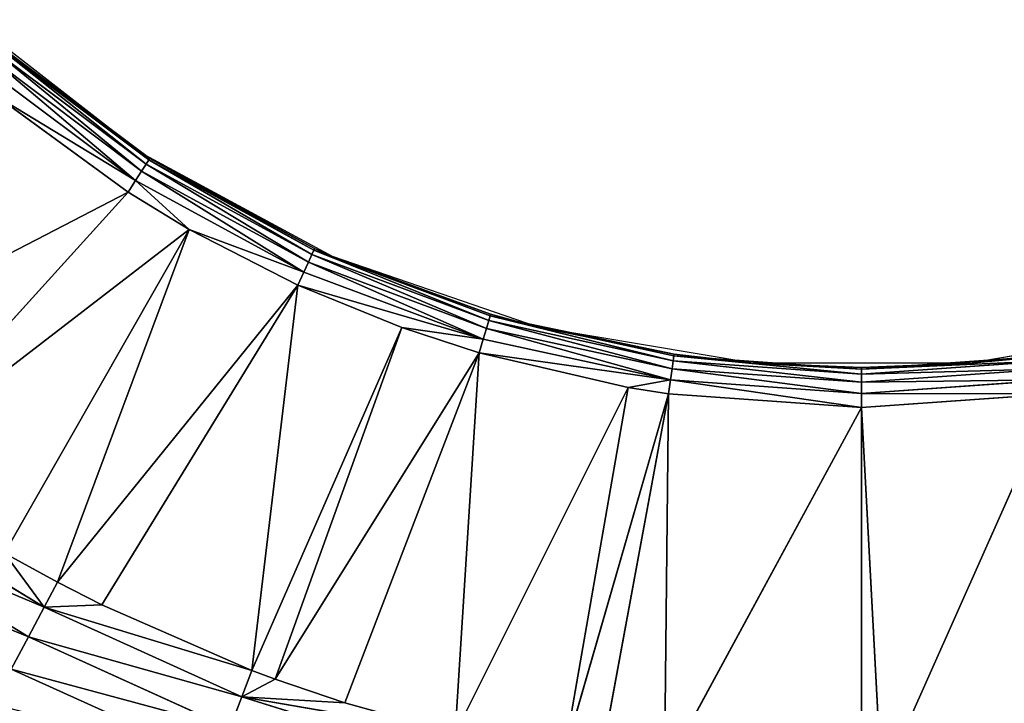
# Model space of a CAD drawing. Extents: x 0 to 500, y 0 to 390.
# Tile 567 of 656: x 240 to 252, y 180 to 188. Entities that reach past the tile are written whole.
import ezdxf

# ---------------------------------------------------------------- set-up
doc = ezdxf.new("R2010")
doc.units = 0
doc.header["$LTSCALE"] = 25.4
doc.layers.get('0').update_dxf_attribs({"linetype": 'CONTINUOUS'})

# ---------------------------------------------------------------- blocks, each defined once
blk = doc.blocks.new('ATLANTA505_-_S_STL')
at = {"color": 0}
for p, q in [((242.217, 24.452, 210.791), (239.718, 24.441, 209.658)), ((242.217, 24.452, 210.791), (239.718, 24.441, 209.658)), ((239.718, 24.441, 209.658), (239.927, 24.139, 209.265)), ((239.718, 24.441, 209.658), (239.927, 24.139, 209.265)), ((237.625, 24.128, 207.857), (239.927, 24.139, 209.265)), ((237.625, 24.128, 207.857), (239.927, 24.139, 209.265)), ((239.927, 24.139, 209.265), (242.376, 24.149, 210.375)), ((239.927, 24.139, 209.265), (242.376, 24.149, 210.375)), ((239.927, 24.139, 209.265), (240.118, 23.794, 208.907)), ((239.927, 24.139, 209.265), (240.118, 23.794, 208.907)), ((242.376, 24.149, 210.375), (242.521, 23.805, 209.996)), ((242.376, 24.149, 210.375), (242.521, 23.805, 209.996)), ((242.521, 23.805, 209.996), (245.031, 23.814, 210.777)), ((242.521, 23.805, 209.996), (245.031, 23.814, 210.777)), ((237.858, 23.784, 207.525), (240.118, 23.794, 208.907)), ((237.858, 23.784, 207.525), (240.118, 23.794, 208.907)), ((240.118, 23.794, 208.907), (239.638, 23.431, 208.248)), ((240.118, 23.794, 208.907), (239.638, 23.431, 208.248)), ((240.118, 23.794, 208.907), (242.521, 23.805, 209.996)), ((240.118, 23.794, 208.907), (242.521, 23.805, 209.996)), ((240.118, 23.794, 208.907), (240.28, 23.434, 208.603)), ((242.644, 23.445, 209.674), (240.118, 23.794, 208.907)), ((242.644, 23.445, 209.674), (240.118, 23.794, 208.907)), ((240.82, 23.437, 208.879), (240.118, 23.794, 208.907)), ((240.82, 23.437, 208.879), (240.118, 23.794, 208.907)), ((240.118, 23.794, 208.907), (240.28, 23.434, 208.603)), ((242.928, 23.446, 209.779), (242.521, 23.805, 209.996)), ((242.521, 23.805, 209.996), (243.775, 23.45, 210.067)), ((242.928, 23.446, 209.779), (242.521, 23.805, 209.996)), ((242.644, 23.445, 209.674), (242.521, 23.805, 209.996)), ((242.644, 23.445, 209.674), (242.521, 23.805, 209.996)), ((242.521, 23.805, 209.996), (243.775, 23.45, 210.067)), ((242.521, 23.805, 209.996), (245.113, 23.454, 210.442)), ((242.521, 23.805, 209.996), (245.113, 23.454, 210.442)), ((245.113, 23.454, 210.442), (243.775, 23.45, 210.067)), ((245.113, 23.454, 210.442), (243.775, 23.45, 210.067)), ((245.407, 18.205, 205.812), (245.113, 23.454, 210.442)), ((245.113, 23.454, 210.442), (247.217, 18.205, 206.234)), ((245.113, 23.454, 210.442), (247.217, 18.205, 206.234)), ((245.407, 18.205, 205.812), (245.113, 23.454, 210.442)), ((246.434, 23.458, 210.719), (247.217, 18.205, 206.234)), ((246.434, 23.458, 210.719), (247.217, 18.205, 206.234)), ((246.434, 23.458, 210.719), (247.705, 18.205, 206.312)), ((246.434, 23.458, 210.719), (247.705, 18.205, 206.312)), ((246.879, 23.459, 210.793), (247.705, 18.205, 206.312)), ((246.879, 23.459, 210.793), (247.705, 18.205, 206.312)), ((247.705, 18.205, 206.312), (247.656, 23.46, 210.898)), ((247.656, 23.46, 210.898), (250.052, 18.205, 206.48)), ((247.656, 23.46, 210.898), (250.052, 18.205, 206.48)), ((247.705, 18.205, 206.312), (247.656, 23.46, 210.898)), ((250.052, 18.205, 206.48), (250.296, 23.462, 211.035)), ((250.052, 23.462, 211.036), (250.052, 18.205, 206.48)), ((250.052, 23.462, 211.036), (250.052, 18.205, 206.48)), ((250.052, 18.205, 206.48), (250.296, 23.462, 211.035)), ((250.296, 23.462, 211.035), (252.399, 18.205, 206.312)), ((250.296, 23.462, 211.035), (252.399, 18.205, 206.312)), ((236.662, 23.418, 206.177), (241.138, 18.205, 203.862)), ((236.662, 23.418, 206.177), (241.138, 18.205, 203.862)), ((238.067, 23.424, 207.25), (241.138, 18.205, 203.862)), ((238.067, 23.424, 207.25), (241.138, 18.205, 203.862)), ((238.067, 23.424, 207.25), (241.883, 18.205, 204.314)), ((238.067, 23.424, 207.25), (241.883, 18.205, 204.314)), ((240.28, 23.434, 208.603), (239.638, 23.431, 208.248)), ((240.28, 23.434, 208.603), (239.638, 23.431, 208.248)), ((239.638, 23.431, 208.248), (241.883, 18.205, 204.314)), ((239.638, 23.431, 208.248), (241.883, 18.205, 204.314)), ((240.82, 23.437, 208.879), (240.28, 23.434, 208.603)), ((240.82, 23.437, 208.879), (240.28, 23.434, 208.603)), ((241.883, 18.205, 204.314), (240.28, 23.434, 208.603)), ((240.28, 23.434, 208.603), (243.202, 18.205, 204.99)), ((240.28, 23.434, 208.603), (243.202, 18.205, 204.99)), ((241.883, 18.205, 204.314), (240.28, 23.434, 208.603)), ((242.644, 23.445, 209.674), (240.82, 23.437, 208.879)), ((242.644, 23.445, 209.674), (240.82, 23.437, 208.879)), ((240.82, 23.437, 208.879), (243.202, 18.205, 204.99)), ((240.82, 23.437, 208.879), (243.202, 18.205, 204.99)), ((242.928, 23.446, 209.779), (242.644, 23.445, 209.674)), ((242.928, 23.446, 209.779), (242.644, 23.445, 209.674)), ((243.202, 18.205, 204.99), (242.644, 23.445, 209.674)), ((242.644, 23.445, 209.674), (244.467, 18.205, 205.505)), ((242.644, 23.445, 209.674), (244.467, 18.205, 205.505)), ((243.202, 18.205, 204.99), (242.644, 23.445, 209.674)), ((243.775, 23.45, 210.067), (242.928, 23.446, 209.779)), ((243.775, 23.45, 210.067), (242.928, 23.446, 209.779)), ((242.928, 23.446, 209.779), (244.467, 18.205, 205.505)), ((242.928, 23.446, 209.779), (244.467, 18.205, 205.505)), ((242.928, 23.446, 209.779), (245.407, 18.205, 205.812)), ((242.928, 23.446, 209.779), (245.407, 18.205, 205.812)), ((243.775, 23.45, 210.067), (245.407, 18.205, 205.812)), ((243.775, 23.45, 210.067), (245.407, 18.205, 205.812)), ((239.542, 18.205, 202.696), (241.138, 18.205, 203.862)), ((241.23, 17.976, 203.718), (239.542, 18.205, 202.696)), ((241.23, 17.976, 203.718), (239.542, 18.205, 202.696)), ((239.542, 18.205, 202.696), (241.138, 18.205, 203.862)), ((241.138, 18.205, 203.862), (241.23, 17.976, 203.718)), ((241.138, 18.205, 203.862), (241.883, 18.205, 204.314)), ((241.138, 18.205, 203.862), (241.23, 17.976, 203.718)), ((241.138, 18.205, 203.862), (241.883, 18.205, 204.314)), ((241.883, 18.205, 204.314), (241.23, 17.976, 203.718)), ((241.883, 18.205, 204.314), (241.23, 17.976, 203.718)), ((241.883, 18.205, 204.314), (243.202, 18.205, 204.99)), ((243.273, 17.976, 204.834), (241.883, 18.205, 204.314)), ((243.273, 17.976, 204.834), (241.883, 18.205, 204.314)), ((241.883, 18.205, 204.314), (243.202, 18.205, 204.99)), ((243.202, 18.205, 204.99), (244.467, 18.205, 205.505)), ((245.455, 17.976, 205.648), (243.202, 18.205, 204.99)), ((243.202, 18.205, 204.99), (243.273, 17.976, 204.834)), ((243.202, 18.205, 204.99), (243.273, 17.976, 204.834)), ((245.455, 17.976, 205.648), (243.202, 18.205, 204.99)), ((243.202, 18.205, 204.99), (244.467, 18.205, 205.505)), ((244.467, 18.205, 205.505), (245.455, 17.976, 205.648)), ((244.467, 18.205, 205.505), (245.455, 17.976, 205.648)), ((244.467, 18.205, 205.505), (245.407, 18.205, 205.812)), ((244.467, 18.205, 205.505), (245.407, 18.205, 205.812)), ((247.73, 17.976, 206.143), (245.407, 18.205, 205.812)), ((245.407, 18.205, 205.812), (247.217, 18.205, 206.234)), ((245.455, 17.976, 205.648), (245.407, 18.205, 205.812)), ((247.73, 17.976, 206.143), (245.407, 18.205, 205.812)), ((245.455, 17.976, 205.648), (245.407, 18.205, 205.812)), ((245.407, 18.205, 205.812), (247.217, 18.205, 206.234)), ((247.217, 18.205, 206.234), (247.705, 18.205, 206.312)), ((247.73, 17.976, 206.143), (247.217, 18.205, 206.234)), ((247.73, 17.976, 206.143), (247.217, 18.205, 206.234)), ((247.217, 18.205, 206.234), (247.705, 18.205, 206.312)), ((247.705, 18.205, 206.312), (247.73, 17.976, 206.143)), ((247.705, 18.205, 206.312), (250.052, 18.205, 206.48)), ((247.705, 18.205, 206.312), (247.73, 17.976, 206.143)), ((247.705, 18.205, 206.312), (250.052, 18.205, 206.48)), ((250.052, 18.205, 206.48), (250.052, 17.976, 206.309)), ((250.052, 18.205, 206.48), (250.052, 17.976, 206.309)), ((250.052, 18.205, 206.48), (252.399, 18.205, 206.312)), ((250.052, 18.205, 206.48), (252.399, 18.205, 206.312)), ((241.23, 17.976, 203.718), (239.366, 17.976, 202.323)), ((241.23, 17.976, 203.718), (239.366, 17.976, 202.323)), ((241.23, 17.976, 203.718), (241.304, 17.726, 203.603)), ((243.273, 17.976, 204.834), (241.23, 17.976, 203.718)), ((243.273, 17.976, 204.834), (241.23, 17.976, 203.718)), ((241.23, 17.976, 203.718), (241.304, 17.726, 203.603)), ((245.455, 17.976, 205.648), (243.273, 17.976, 204.834)), ((245.455, 17.976, 205.648), (243.273, 17.976, 204.834)), ((243.33, 17.726, 204.71), (243.273, 17.976, 204.834)), ((243.33, 17.726, 204.71), (243.273, 17.976, 204.834)), ((245.455, 17.976, 205.648), (245.493, 17.726, 205.517)), ((245.455, 17.976, 205.648), (245.493, 17.726, 205.517)), ((245.455, 17.976, 205.648), (247.73, 17.976, 206.143)), ((245.455, 17.976, 205.648), (247.73, 17.976, 206.143)), ((247.73, 17.976, 206.143), (247.749, 17.726, 206.007)), ((250.052, 17.976, 206.309), (247.73, 17.976, 206.143)), ((250.052, 17.976, 206.309), (247.73, 17.976, 206.143)), ((247.73, 17.976, 206.143), (247.749, 17.726, 206.007)), ((250.052, 17.976, 206.309), (250.052, 17.726, 206.172)), ((250.052, 17.976, 206.309), (250.052, 17.726, 206.172)), ((250.052, 17.976, 206.309), (252.374, 17.976, 206.143)), ((250.052, 17.976, 206.309), (252.374, 17.976, 206.143)), ((241.304, 17.726, 203.603), (239.456, 17.726, 202.22)), ((241.304, 17.726, 203.603), (239.456, 17.726, 202.22)), ((241.304, 17.726, 203.603), (241.358, 17.458, 203.519)), ((243.33, 17.726, 204.71), (241.304, 17.726, 203.603)), ((243.33, 17.726, 204.71), (241.304, 17.726, 203.603)), ((241.304, 17.726, 203.603), (241.358, 17.458, 203.519)), ((245.493, 17.726, 205.517), (243.33, 17.726, 204.71)), ((245.493, 17.726, 205.517), (243.33, 17.726, 204.71)), ((243.372, 17.458, 204.619), (243.33, 17.726, 204.71)), ((243.372, 17.458, 204.619), (243.33, 17.726, 204.71)), ((245.493, 17.726, 205.517), (245.522, 17.458, 205.421)), ((245.493, 17.726, 205.517), (245.522, 17.458, 205.421)), ((245.493, 17.726, 205.517), (247.749, 17.726, 206.007)), ((245.493, 17.726, 205.517), (247.749, 17.726, 206.007)), ((247.749, 17.726, 206.007), (247.763, 17.458, 205.909)), ((250.052, 17.726, 206.172), (247.749, 17.726, 206.007)), ((250.052, 17.726, 206.172), (247.749, 17.726, 206.007)), ((247.749, 17.726, 206.007), (247.763, 17.458, 205.909)), ((250.052, 17.726, 206.172), (250.052, 17.458, 206.072)), ((250.052, 17.726, 206.172), (250.052, 17.458, 206.072)), ((250.052, 17.726, 206.172), (252.355, 17.726, 206.007)), ((250.052, 17.726, 206.172), (252.355, 17.726, 206.007)), ((241.358, 17.458, 203.519), (239.521, 17.458, 202.144)), ((241.358, 17.458, 203.519), (239.521, 17.458, 202.144)), ((241.358, 17.458, 203.519), (241.391, 17.179, 203.468)), ((243.372, 17.458, 204.619), (241.358, 17.458, 203.519)), ((243.372, 17.458, 204.619), (241.358, 17.458, 203.519)), ((241.358, 17.458, 203.519), (241.391, 17.179, 203.468)), ((245.522, 17.458, 205.421), (243.372, 17.458, 204.619)), ((245.522, 17.458, 205.421), (243.372, 17.458, 204.619)), ((243.397, 17.179, 204.564), (243.372, 17.458, 204.619)), ((243.397, 17.179, 204.564), (243.372, 17.458, 204.619)), ((245.522, 17.458, 205.421), (245.539, 17.179, 205.363)), ((245.522, 17.458, 205.421), (245.539, 17.179, 205.363)), ((245.522, 17.458, 205.421), (247.763, 17.458, 205.909)), ((245.522, 17.458, 205.421), (247.763, 17.458, 205.909)), ((247.763, 17.458, 205.909), (247.772, 17.179, 205.849)), ((250.052, 17.458, 206.072), (247.763, 17.458, 205.909)), ((250.052, 17.458, 206.072), (247.763, 17.458, 205.909)), ((247.763, 17.458, 205.909), (247.772, 17.179, 205.849)), ((250.052, 17.458, 206.072), (250.052, 17.179, 206.012)), ((250.052, 17.458, 206.072), (250.052, 17.179, 206.012)), ((250.052, 17.458, 206.072), (252.341, 17.458, 205.909)), ((250.052, 17.458, 206.072), (252.341, 17.458, 205.909)), ((241.391, 17.179, 203.468), (239.561, 17.179, 202.099)), ((241.391, 17.179, 203.468), (239.561, 17.179, 202.099)), ((241.391, 17.179, 203.468), (241.402, 16.895, 203.451)), ((243.397, 17.179, 204.564), (241.391, 17.179, 203.468)), ((243.397, 17.179, 204.564), (241.391, 17.179, 203.468)), ((241.391, 17.179, 203.468), (241.402, 16.895, 203.451)), ((245.539, 17.179, 205.363), (243.397, 17.179, 204.564)), ((243.397, 17.179, 204.564), (243.405, 16.895, 204.545)), ((245.544, 16.895, 205.343), (243.397, 17.179, 204.564)), ((245.539, 17.179, 205.363), (243.397, 17.179, 204.564)), ((245.544, 16.895, 205.343), (243.397, 17.179, 204.564)), ((243.625, 16.895, 204.644), (243.397, 17.179, 204.564)), ((243.625, 16.895, 204.644), (243.397, 17.179, 204.564)), ((243.397, 17.179, 204.564), (243.405, 16.895, 204.545)), ((247.775, 16.895, 205.828), (245.539, 17.179, 205.363)), ((245.539, 17.179, 205.363), (247.772, 17.179, 205.849)), ((245.539, 17.179, 205.363), (247.772, 17.179, 205.849)), ((246.124, 16.895, 205.502), (245.539, 17.179, 205.363)), ((247.775, 16.895, 205.828), (245.539, 17.179, 205.363)), ((246.124, 16.895, 205.502), (245.539, 17.179, 205.363)), ((245.544, 16.895, 205.343), (245.539, 17.179, 205.363)), ((245.544, 16.895, 205.343), (245.539, 17.179, 205.363)), ((247.775, 16.895, 205.828), (247.772, 17.179, 205.849)), ((247.772, 17.179, 205.849), (248.731, 16.895, 205.937)), ((247.775, 16.895, 205.828), (247.772, 17.179, 205.849)), ((250.052, 17.179, 206.012), (247.772, 17.179, 205.849)), ((250.052, 17.179, 206.012), (247.772, 17.179, 205.849)), ((247.772, 17.179, 205.849), (248.731, 16.895, 205.937)), ((250.052, 17.179, 206.012), (248.731, 16.895, 205.937)), ((250.052, 17.179, 206.012), (248.731, 16.895, 205.937)), ((250.052, 16.895, 205.991), (250.052, 17.179, 206.012)), ((250.052, 17.179, 206.012), (251.373, 16.895, 205.937)), ((250.052, 16.895, 205.991), (250.052, 17.179, 206.012)), ((250.052, 17.179, 206.012), (251.373, 16.895, 205.937)), ((250.052, 17.179, 206.012), (252.332, 17.179, 205.849)), ((250.052, 17.179, 206.012), (252.332, 17.179, 205.849)), ((251.373, 16.895, 205.937), (252.332, 17.179, 205.849)), ((251.373, 16.895, 205.937), (252.332, 17.179, 205.849)), ((241.301, 0.01, 203.386), (239.574, 16.895, 202.083)), ((239.574, 16.895, 202.083), (241.402, 16.895, 203.451)), ((241.301, 0.01, 203.386), (239.574, 16.895, 202.083)), ((239.574, 16.895, 202.083), (241.402, 16.895, 203.451)), ((241.301, 0.01, 203.386), (243.405, 16.895, 204.545)), ((241.301, 0.01, 203.386), (243.405, 16.895, 204.545)), ((241.301, 0.01, 203.386), (241.402, 16.895, 203.451)), ((241.301, 0.01, 203.386), (241.402, 16.895, 203.451)), ((241.402, 16.895, 203.451), (243.405, 16.895, 204.545)), ((241.402, 16.895, 203.451), (243.405, 16.895, 204.545)), ((243.625, 0.01, 204.644), (243.405, 16.895, 204.545)), ((243.405, 16.895, 204.545), (243.625, 16.895, 204.644)), ((243.625, 0.01, 204.644), (243.405, 16.895, 204.545)), ((243.405, 16.895, 204.545), (243.625, 16.895, 204.644)), ((243.625, 0.01, 204.644), (245.544, 16.895, 205.343)), ((243.625, 0.01, 204.644), (245.544, 16.895, 205.343)), ((243.625, 0.01, 204.644), (243.625, 16.895, 204.644)), ((243.625, 16.895, 204.644), (245.544, 16.895, 205.343)), ((243.625, 0.01, 204.644), (243.625, 16.895, 204.644)), ((243.625, 16.895, 204.644), (245.544, 16.895, 205.343)), ((246.124, 0.01, 205.502), (245.544, 16.895, 205.343)), ((245.544, 16.895, 205.343), (246.124, 16.895, 205.502)), ((246.124, 0.01, 205.502), (245.544, 16.895, 205.343)), ((245.544, 16.895, 205.343), (246.124, 16.895, 205.502)), ((246.124, 0.01, 205.502), (247.775, 16.895, 205.828)), ((246.124, 0.01, 205.502), (247.775, 16.895, 205.828)), ((246.124, 0.01, 205.502), (246.124, 16.895, 205.502)), ((246.124, 16.895, 205.502), (247.775, 16.895, 205.828)), ((246.124, 0.01, 205.502), (246.124, 16.895, 205.502)), ((246.124, 16.895, 205.502), (247.775, 16.895, 205.828)), ((248.731, 0.01, 205.937), (247.775, 16.895, 205.828)), ((247.775, 16.895, 205.828), (248.731, 16.895, 205.937)), ((248.731, 0.01, 205.937), (247.775, 16.895, 205.828)), ((247.775, 16.895, 205.828), (248.731, 16.895, 205.937)), ((248.731, 0.01, 205.937), (250.052, 16.895, 205.991)), ((248.731, 0.01, 205.937), (250.052, 16.895, 205.991)), ((248.731, 0.01, 205.937), (248.731, 16.895, 205.937)), ((248.731, 16.895, 205.937), (250.052, 16.895, 205.991)), ((248.731, 0.01, 205.937), (248.731, 16.895, 205.937)), ((248.731, 16.895, 205.937), (250.052, 16.895, 205.991)), ((251.373, 0.01, 205.937), (250.052, 16.895, 205.991)), ((250.052, 16.895, 205.991), (251.373, 16.895, 205.937)), ((251.373, 0.01, 205.937), (250.052, 16.895, 205.991)), ((250.052, 16.895, 205.991), (251.373, 16.895, 205.937)), ((251.373, 0.01, 205.937), (252.329, 16.895, 205.828)), ((251.373, 0.01, 205.937), (252.329, 16.895, 205.828)), ((251.373, 0.01, 205.937), (251.373, 16.895, 205.937)), ((251.373, 16.895, 205.937), (252.329, 16.895, 205.828)), ((251.373, 0.01, 205.937), (251.373, 16.895, 205.937)), ((251.373, 16.895, 205.937), (252.329, 16.895, 205.828)), ((241.301, 0.01, 203.386), (239.216, 0.01, 201.763)), ((243.625, 0.01, 204.644), (241.301, 0.01, 203.386)), ((246.124, 0.01, 205.502), (243.625, 0.01, 204.644)), ((248.731, 0.01, 205.937), (246.124, 0.01, 205.502)), ((251.373, 0.01, 205.937), (248.731, 0.01, 205.937)), ((253.98, 0.01, 205.502), (251.373, 0.01, 205.937))]:
    blk.add_line(p, q, dxfattribs=at)
mesh = blk.add_polyface(dxfattribs=at)
corners = [(242.217, 24.452, 210.791), (239.718, 24.441, 209.658), (239.493, 24.695, 210.081)]
mesh.append_faces([[corners[k] for k in face] for face in [(0, 1, 2)]], dxfattribs={"color": 0})
mesh = blk.add_polyface(dxfattribs=at)
corners = [(237.369, 24.431, 208.221), (239.927, 24.139, 209.265), (237.625, 24.128, 207.857), (239.718, 24.441, 209.658)]
mesh.append_faces([[corners[k] for k in face] for face in [(0, 1, 2), (1, 0, 3)]], dxfattribs={"vtx0": -1, "color": 0})
mesh = blk.add_polyface(dxfattribs=at)
corners = [(239.718, 24.441, 209.658), (242.376, 24.149, 210.375), (239.927, 24.139, 209.265), (242.217, 24.452, 210.791)]
mesh.append_faces([[corners[k] for k in face] for face in [(0, 1, 2), (1, 0, 3)]], dxfattribs={"vtx0": -1, "color": 0})
mesh = blk.add_polyface(dxfattribs=at)
corners = [(237.625, 24.128, 207.857), (240.118, 23.794, 208.907), (237.858, 23.784, 207.525), (239.927, 24.139, 209.265)]
mesh.append_faces([[corners[k] for k in face] for face in [(0, 1, 2), (1, 0, 3)]], dxfattribs={"vtx0": -1, "color": 0})
mesh = blk.add_polyface(dxfattribs=at)
corners = [(239.927, 24.139, 209.265), (242.521, 23.805, 209.996), (240.118, 23.794, 208.907), (242.376, 24.149, 210.375)]
mesh.append_faces([[corners[k] for k in face] for face in [(0, 1, 2), (1, 0, 3)]], dxfattribs={"vtx0": -1, "color": 0})
mesh = blk.add_polyface(dxfattribs=at)
corners = [(242.376, 24.149, 210.375), (245.031, 23.814, 210.777), (242.521, 23.805, 209.996), (244.934, 24.159, 211.171)]
mesh.append_faces([[corners[k] for k in face] for face in [(0, 1, 2), (1, 0, 3)]], dxfattribs={"vtx0": -1, "color": 0})
mesh = blk.add_polyface(dxfattribs=at)
corners = [(245.031, 23.814, 210.777), (245.113, 23.454, 210.442), (242.521, 23.805, 209.996)]
mesh.append_faces([[corners[k] for k in face] for face in [(0, 1, 2)]], dxfattribs={"color": 0})
mesh = blk.add_polyface(dxfattribs=at)
corners = [(240.118, 23.794, 208.907), (239.638, 23.431, 208.248), (237.858, 23.784, 207.525)]
mesh.append_faces([[corners[k] for k in face] for face in [(0, 1, 2)]], dxfattribs={"color": 0})
mesh = blk.add_polyface(dxfattribs=at)
corners = [(240.118, 23.794, 208.907), (240.28, 23.434, 208.603), (239.638, 23.431, 208.248)]
mesh.append_faces([[corners[k] for k in face] for face in [(0, 1, 2)]], dxfattribs={"color": 0})
mesh = blk.add_polyface(dxfattribs=at)
corners = [(242.521, 23.805, 209.996), (242.644, 23.445, 209.674), (240.118, 23.794, 208.907)]
mesh.append_faces([[corners[k] for k in face] for face in [(0, 1, 2)]], dxfattribs={"color": 0})
mesh = blk.add_polyface(dxfattribs=at)
corners = [(242.644, 23.445, 209.674), (240.82, 23.437, 208.879), (240.118, 23.794, 208.907)]
mesh.append_faces([[corners[k] for k in face] for face in [(0, 1, 2)]], dxfattribs={"color": 0})
mesh = blk.add_polyface(dxfattribs=at)
corners = [(240.118, 23.794, 208.907), (240.82, 23.437, 208.879), (240.28, 23.434, 208.603)]
mesh.append_faces([[corners[k] for k in face] for face in [(0, 1, 2)]], dxfattribs={"color": 0})
mesh = blk.add_polyface(dxfattribs=at)
corners = [(243.775, 23.45, 210.067), (242.928, 23.446, 209.779), (242.521, 23.805, 209.996)]
mesh.append_faces([[corners[k] for k in face] for face in [(0, 1, 2)]], dxfattribs={"color": 0})
mesh = blk.add_polyface(dxfattribs=at)
corners = [(242.521, 23.805, 209.996), (242.928, 23.446, 209.779), (242.644, 23.445, 209.674)]
mesh.append_faces([[corners[k] for k in face] for face in [(0, 1, 2)]], dxfattribs={"color": 0})
mesh = blk.add_polyface(dxfattribs=at)
corners = [(245.113, 23.454, 210.442), (243.775, 23.45, 210.067), (242.521, 23.805, 209.996)]
mesh.append_faces([[corners[k] for k in face] for face in [(0, 1, 2)]], dxfattribs={"color": 0})
mesh = blk.add_polyface(dxfattribs=at)
corners = [(245.407, 18.205, 205.812), (243.775, 23.45, 210.067), (245.113, 23.454, 210.442)]
mesh.append_faces([[corners[k] for k in face] for face in [(0, 1, 2)]], dxfattribs={"color": 0})
mesh = blk.add_polyface(dxfattribs=at)
corners = [(247.217, 18.205, 206.234), (245.113, 23.454, 210.442), (246.434, 23.458, 210.719)]
mesh.append_faces([[corners[k] for k in face] for face in [(0, 1, 2)]], dxfattribs={"color": 0})
mesh = blk.add_polyface(dxfattribs=at)
corners = [(247.217, 18.205, 206.234), (245.407, 18.205, 205.812), (245.113, 23.454, 210.442)]
mesh.append_faces([[corners[k] for k in face] for face in [(0, 1, 2)]], dxfattribs={"color": 0})
mesh = blk.add_polyface(dxfattribs=at)
corners = [(247.705, 18.205, 206.312), (246.434, 23.458, 210.719), (246.879, 23.459, 210.793)]
mesh.append_faces([[corners[k] for k in face] for face in [(0, 1, 2)]], dxfattribs={"color": 0})
mesh = blk.add_polyface(dxfattribs=at)
corners = [(247.705, 18.205, 206.312), (247.217, 18.205, 206.234), (246.434, 23.458, 210.719)]
mesh.append_faces([[corners[k] for k in face] for face in [(0, 1, 2)]], dxfattribs={"color": 0})
mesh = blk.add_polyface(dxfattribs=at)
corners = [(247.705, 18.205, 206.312), (246.879, 23.459, 210.793), (247.656, 23.46, 210.898)]
mesh.append_faces([[corners[k] for k in face] for face in [(0, 1, 2)]], dxfattribs={"color": 0})
mesh = blk.add_polyface(dxfattribs=at)
corners = [(250.052, 18.205, 206.48), (247.656, 23.46, 210.898), (250.052, 23.462, 211.036)]
mesh.append_faces([[corners[k] for k in face] for face in [(0, 1, 2)]], dxfattribs={"color": 0})
mesh = blk.add_polyface(dxfattribs=at)
corners = [(250.052, 18.205, 206.48), (247.705, 18.205, 206.312), (247.656, 23.46, 210.898)]
mesh.append_faces([[corners[k] for k in face] for face in [(0, 1, 2)]], dxfattribs={"color": 0})
mesh = blk.add_polyface(dxfattribs=at)
corners = [(252.399, 18.205, 206.312), (250.052, 18.205, 206.48), (250.296, 23.462, 211.035)]
mesh.append_faces([[corners[k] for k in face] for face in [(0, 1, 2)]], dxfattribs={"color": 0})
mesh = blk.add_polyface(dxfattribs=at)
corners = [(250.296, 23.462, 211.035), (250.052, 18.205, 206.48), (250.052, 23.462, 211.036)]
mesh.append_faces([[corners[k] for k in face] for face in [(0, 1, 2)]], dxfattribs={"color": 0})
mesh = blk.add_polyface(dxfattribs=at)
corners = [(252.736, 23.46, 210.862), (252.399, 18.205, 206.312), (250.296, 23.462, 211.035)]
mesh.append_faces([[corners[k] for k in face] for face in [(0, 1, 2)]], dxfattribs={"color": 0})
mesh = blk.add_polyface(dxfattribs=at)
corners = [(238.067, 23.424, 207.25), (241.138, 18.205, 203.862), (236.662, 23.418, 206.177)]
mesh.append_faces([[corners[k] for k in face] for face in [(0, 1, 2)]], dxfattribs={"color": 0})
mesh = blk.add_polyface(dxfattribs=at)
corners = [(236.662, 23.418, 206.177), (241.138, 18.205, 203.862), (239.542, 18.205, 202.696)]
mesh.append_faces([[corners[k] for k in face] for face in [(0, 1, 2)]], dxfattribs={"color": 0})
mesh = blk.add_polyface(dxfattribs=at)
corners = [(239.638, 23.431, 208.248), (241.883, 18.205, 204.314), (238.067, 23.424, 207.25)]
mesh.append_faces([[corners[k] for k in face] for face in [(0, 1, 2)]], dxfattribs={"color": 0})
mesh = blk.add_polyface(dxfattribs=at)
corners = [(238.067, 23.424, 207.25), (241.883, 18.205, 204.314), (241.138, 18.205, 203.862)]
mesh.append_faces([[corners[k] for k in face] for face in [(0, 1, 2)]], dxfattribs={"color": 0})
mesh = blk.add_polyface(dxfattribs=at)
corners = [(241.883, 18.205, 204.314), (239.638, 23.431, 208.248), (240.28, 23.434, 208.603)]
mesh.append_faces([[corners[k] for k in face] for face in [(0, 1, 2)]], dxfattribs={"color": 0})
mesh = blk.add_polyface(dxfattribs=at)
corners = [(243.202, 18.205, 204.99), (240.28, 23.434, 208.603), (240.82, 23.437, 208.879)]
mesh.append_faces([[corners[k] for k in face] for face in [(0, 1, 2)]], dxfattribs={"color": 0})
mesh = blk.add_polyface(dxfattribs=at)
corners = [(243.202, 18.205, 204.99), (241.883, 18.205, 204.314), (240.28, 23.434, 208.603)]
mesh.append_faces([[corners[k] for k in face] for face in [(0, 1, 2)]], dxfattribs={"color": 0})
mesh = blk.add_polyface(dxfattribs=at)
corners = [(243.202, 18.205, 204.99), (240.82, 23.437, 208.879), (242.644, 23.445, 209.674)]
mesh.append_faces([[corners[k] for k in face] for face in [(0, 1, 2)]], dxfattribs={"color": 0})
mesh = blk.add_polyface(dxfattribs=at)
corners = [(244.467, 18.205, 205.505), (242.644, 23.445, 209.674), (242.928, 23.446, 209.779)]
mesh.append_faces([[corners[k] for k in face] for face in [(0, 1, 2)]], dxfattribs={"color": 0})
mesh = blk.add_polyface(dxfattribs=at)
corners = [(244.467, 18.205, 205.505), (243.202, 18.205, 204.99), (242.644, 23.445, 209.674)]
mesh.append_faces([[corners[k] for k in face] for face in [(0, 1, 2)]], dxfattribs={"color": 0})
mesh = blk.add_polyface(dxfattribs=at)
corners = [(245.407, 18.205, 205.812), (242.928, 23.446, 209.779), (243.775, 23.45, 210.067)]
mesh.append_faces([[corners[k] for k in face] for face in [(0, 1, 2)]], dxfattribs={"color": 0})
mesh = blk.add_polyface(dxfattribs=at)
corners = [(245.407, 18.205, 205.812), (244.467, 18.205, 205.505), (242.928, 23.446, 209.779)]
mesh.append_faces([[corners[k] for k in face] for face in [(0, 1, 2)]], dxfattribs={"color": 0})
mesh = blk.add_polyface(dxfattribs=at)
corners = [(241.23, 17.976, 203.718), (239.366, 17.976, 202.323), (239.542, 18.205, 202.696)]
mesh.append_faces([[corners[k] for k in face] for face in [(0, 1, 2)]], dxfattribs={"color": 0})
mesh = blk.add_polyface(dxfattribs=at)
corners = [(241.23, 17.976, 203.718), (239.542, 18.205, 202.696), (241.138, 18.205, 203.862)]
mesh.append_faces([[corners[k] for k in face] for face in [(0, 1, 2)]], dxfattribs={"color": 0})
mesh = blk.add_polyface(dxfattribs=at)
corners = [(241.883, 18.205, 204.314), (241.23, 17.976, 203.718), (241.138, 18.205, 203.862)]
mesh.append_faces([[corners[k] for k in face] for face in [(0, 1, 2)]], dxfattribs={"color": 0})
mesh = blk.add_polyface(dxfattribs=at)
corners = [(243.273, 17.976, 204.834), (241.23, 17.976, 203.718), (241.883, 18.205, 204.314)]
mesh.append_faces([[corners[k] for k in face] for face in [(0, 1, 2)]], dxfattribs={"color": 0})
mesh = blk.add_polyface(dxfattribs=at)
corners = [(243.273, 17.976, 204.834), (241.883, 18.205, 204.314), (243.202, 18.205, 204.99)]
mesh.append_faces([[corners[k] for k in face] for face in [(0, 1, 2)]], dxfattribs={"color": 0})
mesh = blk.add_polyface(dxfattribs=at)
corners = [(245.455, 17.976, 205.648), (243.202, 18.205, 204.99), (244.467, 18.205, 205.505)]
mesh.append_faces([[corners[k] for k in face] for face in [(0, 1, 2)]], dxfattribs={"color": 0})
mesh = blk.add_polyface(dxfattribs=at)
corners = [(245.455, 17.976, 205.648), (243.273, 17.976, 204.834), (243.202, 18.205, 204.99)]
mesh.append_faces([[corners[k] for k in face] for face in [(0, 1, 2)]], dxfattribs={"color": 0})
mesh = blk.add_polyface(dxfattribs=at)
corners = [(245.455, 17.976, 205.648), (244.467, 18.205, 205.505), (245.407, 18.205, 205.812)]
mesh.append_faces([[corners[k] for k in face] for face in [(0, 1, 2)]], dxfattribs={"color": 0})
mesh = blk.add_polyface(dxfattribs=at)
corners = [(247.73, 17.976, 206.143), (245.407, 18.205, 205.812), (247.217, 18.205, 206.234)]
mesh.append_faces([[corners[k] for k in face] for face in [(0, 1, 2)]], dxfattribs={"color": 0})
mesh = blk.add_polyface(dxfattribs=at)
corners = [(247.73, 17.976, 206.143), (245.455, 17.976, 205.648), (245.407, 18.205, 205.812)]
mesh.append_faces([[corners[k] for k in face] for face in [(0, 1, 2)]], dxfattribs={"color": 0})
mesh = blk.add_polyface(dxfattribs=at)
corners = [(247.73, 17.976, 206.143), (247.217, 18.205, 206.234), (247.705, 18.205, 206.312)]
mesh.append_faces([[corners[k] for k in face] for face in [(0, 1, 2)]], dxfattribs={"color": 0})
mesh = blk.add_polyface(dxfattribs=at)
corners = [(250.052, 18.205, 206.48), (247.73, 17.976, 206.143), (247.705, 18.205, 206.312), (250.052, 17.976, 206.309)]
mesh.append_faces([[corners[k] for k in face] for face in [(0, 1, 2), (1, 0, 3)]], dxfattribs={"vtx0": -1, "color": 0})
mesh = blk.add_polyface(dxfattribs=at)
corners = [(252.399, 18.205, 206.312), (250.052, 17.976, 206.309), (250.052, 18.205, 206.48), (252.374, 17.976, 206.143)]
mesh.append_faces([[corners[k] for k in face] for face in [(0, 1, 2), (1, 0, 3)]], dxfattribs={"vtx0": -1, "color": 0})
mesh = blk.add_polyface(dxfattribs=at)
corners = [(241.23, 17.976, 203.718), (239.456, 17.726, 202.22), (239.366, 17.976, 202.323), (241.304, 17.726, 203.603)]
mesh.append_faces([[corners[k] for k in face] for face in [(0, 1, 2), (1, 0, 3)]], dxfattribs={"vtx0": -1, "color": 0})
mesh = blk.add_polyface(dxfattribs=at)
corners = [(243.273, 17.976, 204.834), (241.304, 17.726, 203.603), (241.23, 17.976, 203.718), (243.33, 17.726, 204.71)]
mesh.append_faces([[corners[k] for k in face] for face in [(0, 1, 2), (1, 0, 3)]], dxfattribs={"vtx0": -1, "color": 0})
mesh = blk.add_polyface(dxfattribs=at)
corners = [(245.455, 17.976, 205.648), (243.33, 17.726, 204.71), (243.273, 17.976, 204.834), (245.493, 17.726, 205.517)]
mesh.append_faces([[corners[k] for k in face] for face in [(0, 1, 2), (1, 0, 3)]], dxfattribs={"vtx0": -1, "color": 0})
mesh = blk.add_polyface(dxfattribs=at)
corners = [(247.73, 17.976, 206.143), (245.493, 17.726, 205.517), (245.455, 17.976, 205.648), (247.749, 17.726, 206.007)]
mesh.append_faces([[corners[k] for k in face] for face in [(0, 1, 2), (1, 0, 3)]], dxfattribs={"vtx0": -1, "color": 0})
mesh = blk.add_polyface(dxfattribs=at)
corners = [(250.052, 17.976, 206.309), (247.749, 17.726, 206.007), (247.73, 17.976, 206.143), (250.052, 17.726, 206.172)]
mesh.append_faces([[corners[k] for k in face] for face in [(0, 1, 2), (1, 0, 3)]], dxfattribs={"vtx0": -1, "color": 0})
mesh = blk.add_polyface(dxfattribs=at)
corners = [(252.374, 17.976, 206.143), (250.052, 17.726, 206.172), (250.052, 17.976, 206.309), (252.355, 17.726, 206.007)]
mesh.append_faces([[corners[k] for k in face] for face in [(0, 1, 2), (1, 0, 3)]], dxfattribs={"vtx0": -1, "color": 0})
mesh = blk.add_polyface(dxfattribs=at)
corners = [(241.304, 17.726, 203.603), (239.521, 17.458, 202.144), (239.456, 17.726, 202.22), (241.358, 17.458, 203.519)]
mesh.append_faces([[corners[k] for k in face] for face in [(0, 1, 2), (1, 0, 3)]], dxfattribs={"vtx0": -1, "color": 0})
mesh = blk.add_polyface(dxfattribs=at)
corners = [(243.33, 17.726, 204.71), (241.358, 17.458, 203.519), (241.304, 17.726, 203.603), (243.372, 17.458, 204.619)]
mesh.append_faces([[corners[k] for k in face] for face in [(0, 1, 2), (1, 0, 3)]], dxfattribs={"vtx0": -1, "color": 0})
mesh = blk.add_polyface(dxfattribs=at)
corners = [(245.493, 17.726, 205.517), (243.372, 17.458, 204.619), (243.33, 17.726, 204.71), (245.522, 17.458, 205.421)]
mesh.append_faces([[corners[k] for k in face] for face in [(0, 1, 2), (1, 0, 3)]], dxfattribs={"vtx0": -1, "color": 0})
mesh = blk.add_polyface(dxfattribs=at)
corners = [(247.749, 17.726, 206.007), (245.522, 17.458, 205.421), (245.493, 17.726, 205.517), (247.763, 17.458, 205.909)]
mesh.append_faces([[corners[k] for k in face] for face in [(0, 1, 2), (1, 0, 3)]], dxfattribs={"vtx0": -1, "color": 0})
mesh = blk.add_polyface(dxfattribs=at)
corners = [(250.052, 17.726, 206.172), (247.763, 17.458, 205.909), (247.749, 17.726, 206.007), (250.052, 17.458, 206.072)]
mesh.append_faces([[corners[k] for k in face] for face in [(0, 1, 2), (1, 0, 3)]], dxfattribs={"vtx0": -1, "color": 0})
mesh = blk.add_polyface(dxfattribs=at)
corners = [(252.355, 17.726, 206.007), (250.052, 17.458, 206.072), (250.052, 17.726, 206.172), (252.341, 17.458, 205.909)]
mesh.append_faces([[corners[k] for k in face] for face in [(0, 1, 2), (1, 0, 3)]], dxfattribs={"vtx0": -1, "color": 0})
mesh = blk.add_polyface(dxfattribs=at)
corners = [(241.358, 17.458, 203.519), (239.561, 17.179, 202.099), (239.521, 17.458, 202.144), (241.391, 17.179, 203.468)]
mesh.append_faces([[corners[k] for k in face] for face in [(0, 1, 2), (1, 0, 3)]], dxfattribs={"vtx0": -1, "color": 0})
mesh = blk.add_polyface(dxfattribs=at)
corners = [(243.372, 17.458, 204.619), (241.391, 17.179, 203.468), (241.358, 17.458, 203.519), (243.397, 17.179, 204.564)]
mesh.append_faces([[corners[k] for k in face] for face in [(0, 1, 2), (1, 0, 3)]], dxfattribs={"vtx0": -1, "color": 0})
mesh = blk.add_polyface(dxfattribs=at)
corners = [(245.522, 17.458, 205.421), (243.397, 17.179, 204.564), (243.372, 17.458, 204.619), (245.539, 17.179, 205.363)]
mesh.append_faces([[corners[k] for k in face] for face in [(0, 1, 2), (1, 0, 3)]], dxfattribs={"vtx0": -1, "color": 0})
mesh = blk.add_polyface(dxfattribs=at)
corners = [(247.763, 17.458, 205.909), (245.539, 17.179, 205.363), (245.522, 17.458, 205.421), (247.772, 17.179, 205.849)]
mesh.append_faces([[corners[k] for k in face] for face in [(0, 1, 2), (1, 0, 3)]], dxfattribs={"vtx0": -1, "color": 0})
mesh = blk.add_polyface(dxfattribs=at)
corners = [(250.052, 17.458, 206.072), (247.772, 17.179, 205.849), (247.763, 17.458, 205.909), (250.052, 17.179, 206.012)]
mesh.append_faces([[corners[k] for k in face] for face in [(0, 1, 2), (1, 0, 3)]], dxfattribs={"vtx0": -1, "color": 0})
mesh = blk.add_polyface(dxfattribs=at)
corners = [(252.341, 17.458, 205.909), (250.052, 17.179, 206.012), (250.052, 17.458, 206.072), (252.332, 17.179, 205.849)]
mesh.append_faces([[corners[k] for k in face] for face in [(0, 1, 2), (1, 0, 3)]], dxfattribs={"vtx0": -1, "color": 0})
mesh = blk.add_polyface(dxfattribs=at)
corners = [(241.391, 17.179, 203.468), (239.574, 16.895, 202.083), (239.561, 17.179, 202.099), (241.402, 16.895, 203.451)]
mesh.append_faces([[corners[k] for k in face] for face in [(0, 1, 2), (1, 0, 3)]], dxfattribs={"vtx0": -1, "color": 0})
mesh = blk.add_polyface(dxfattribs=at)
corners = [(243.397, 17.179, 204.564), (241.402, 16.895, 203.451), (241.391, 17.179, 203.468), (243.405, 16.895, 204.545)]
mesh.append_faces([[corners[k] for k in face] for face in [(0, 1, 2), (1, 0, 3)]], dxfattribs={"vtx0": -1, "color": 0})
mesh = blk.add_polyface(dxfattribs=at)
corners = [(245.544, 16.895, 205.343), (243.397, 17.179, 204.564), (245.539, 17.179, 205.363)]
mesh.append_faces([[corners[k] for k in face] for face in [(0, 1, 2)]], dxfattribs={"color": 0})
mesh = blk.add_polyface(dxfattribs=at)
corners = [(245.544, 16.895, 205.343), (243.625, 16.895, 204.644), (243.397, 17.179, 204.564)]
mesh.append_faces([[corners[k] for k in face] for face in [(0, 1, 2)]], dxfattribs={"color": 0})
mesh = blk.add_polyface(dxfattribs=at)
corners = [(243.625, 16.895, 204.644), (243.405, 16.895, 204.545), (243.397, 17.179, 204.564)]
mesh.append_faces([[corners[k] for k in face] for face in [(0, 1, 2)]], dxfattribs={"color": 0})
mesh = blk.add_polyface(dxfattribs=at)
corners = [(247.775, 16.895, 205.828), (245.539, 17.179, 205.363), (247.772, 17.179, 205.849)]
mesh.append_faces([[corners[k] for k in face] for face in [(0, 1, 2)]], dxfattribs={"color": 0})
mesh = blk.add_polyface(dxfattribs=at)
corners = [(247.775, 16.895, 205.828), (246.124, 16.895, 205.502), (245.539, 17.179, 205.363)]
mesh.append_faces([[corners[k] for k in face] for face in [(0, 1, 2)]], dxfattribs={"color": 0})
mesh = blk.add_polyface(dxfattribs=at)
corners = [(246.124, 16.895, 205.502), (245.544, 16.895, 205.343), (245.539, 17.179, 205.363)]
mesh.append_faces([[corners[k] for k in face] for face in [(0, 1, 2)]], dxfattribs={"color": 0})
mesh = blk.add_polyface(dxfattribs=at)
corners = [(248.731, 16.895, 205.937), (247.775, 16.895, 205.828), (247.772, 17.179, 205.849)]
mesh.append_faces([[corners[k] for k in face] for face in [(0, 1, 2)]], dxfattribs={"color": 0})
mesh = blk.add_polyface(dxfattribs=at)
corners = [(250.052, 17.179, 206.012), (248.731, 16.895, 205.937), (247.772, 17.179, 205.849)]
mesh.append_faces([[corners[k] for k in face] for face in [(0, 1, 2)]], dxfattribs={"color": 0})
mesh = blk.add_polyface(dxfattribs=at)
corners = [(250.052, 16.895, 205.991), (248.731, 16.895, 205.937), (250.052, 17.179, 206.012)]
mesh.append_faces([[corners[k] for k in face] for face in [(0, 1, 2)]], dxfattribs={"color": 0})
mesh = blk.add_polyface(dxfattribs=at)
corners = [(251.373, 16.895, 205.937), (250.052, 16.895, 205.991), (250.052, 17.179, 206.012)]
mesh.append_faces([[corners[k] for k in face] for face in [(0, 1, 2)]], dxfattribs={"color": 0})
mesh = blk.add_polyface(dxfattribs=at)
corners = [(252.332, 17.179, 205.849), (251.373, 16.895, 205.937), (250.052, 17.179, 206.012)]
mesh.append_faces([[corners[k] for k in face] for face in [(0, 1, 2)]], dxfattribs={"color": 0})
mesh = blk.add_polyface(dxfattribs=at)
corners = [(252.332, 17.179, 205.849), (252.329, 16.895, 205.828), (251.373, 16.895, 205.937)]
mesh.append_faces([[corners[k] for k in face] for face in [(0, 1, 2)]], dxfattribs={"color": 0})
mesh = blk.add_polyface(dxfattribs=at)
corners = [(241.301, 0.01, 203.386), (239.216, 0.01, 201.763), (239.574, 16.895, 202.083)]
mesh.append_faces([[corners[k] for k in face] for face in [(0, 1, 2)]], dxfattribs={"color": 0})
mesh = blk.add_polyface(dxfattribs=at)
corners = [(241.402, 16.895, 203.451), (241.301, 0.01, 203.386), (239.574, 16.895, 202.083)]
mesh.append_faces([[corners[k] for k in face] for face in [(0, 1, 2)]], dxfattribs={"color": 0})
mesh = blk.add_polyface(dxfattribs=at)
corners = [(243.625, 0.01, 204.644), (241.301, 0.01, 203.386), (243.405, 16.895, 204.545)]
mesh.append_faces([[corners[k] for k in face] for face in [(0, 1, 2)]], dxfattribs={"color": 0})
mesh = blk.add_polyface(dxfattribs=at)
corners = [(243.405, 16.895, 204.545), (241.301, 0.01, 203.386), (241.402, 16.895, 203.451)]
mesh.append_faces([[corners[k] for k in face] for face in [(0, 1, 2)]], dxfattribs={"color": 0})
mesh = blk.add_polyface(dxfattribs=at)
corners = [(243.625, 0.01, 204.644), (243.405, 16.895, 204.545), (243.625, 16.895, 204.644)]
mesh.append_faces([[corners[k] for k in face] for face in [(0, 1, 2)]], dxfattribs={"color": 0})
mesh = blk.add_polyface(dxfattribs=at)
corners = [(246.124, 0.01, 205.502), (243.625, 0.01, 204.644), (245.544, 16.895, 205.343)]
mesh.append_faces([[corners[k] for k in face] for face in [(0, 1, 2)]], dxfattribs={"color": 0})
mesh = blk.add_polyface(dxfattribs=at)
corners = [(245.544, 16.895, 205.343), (243.625, 0.01, 204.644), (243.625, 16.895, 204.644)]
mesh.append_faces([[corners[k] for k in face] for face in [(0, 1, 2)]], dxfattribs={"color": 0})
mesh = blk.add_polyface(dxfattribs=at)
corners = [(246.124, 0.01, 205.502), (245.544, 16.895, 205.343), (246.124, 16.895, 205.502)]
mesh.append_faces([[corners[k] for k in face] for face in [(0, 1, 2)]], dxfattribs={"color": 0})
mesh = blk.add_polyface(dxfattribs=at)
corners = [(248.731, 0.01, 205.937), (246.124, 0.01, 205.502), (247.775, 16.895, 205.828)]
mesh.append_faces([[corners[k] for k in face] for face in [(0, 1, 2)]], dxfattribs={"color": 0})
mesh = blk.add_polyface(dxfattribs=at)
corners = [(247.775, 16.895, 205.828), (246.124, 0.01, 205.502), (246.124, 16.895, 205.502)]
mesh.append_faces([[corners[k] for k in face] for face in [(0, 1, 2)]], dxfattribs={"color": 0})
mesh = blk.add_polyface(dxfattribs=at)
corners = [(248.731, 0.01, 205.937), (247.775, 16.895, 205.828), (248.731, 16.895, 205.937)]
mesh.append_faces([[corners[k] for k in face] for face in [(0, 1, 2)]], dxfattribs={"color": 0})
mesh = blk.add_polyface(dxfattribs=at)
corners = [(251.373, 0.01, 205.937), (248.731, 0.01, 205.937), (250.052, 16.895, 205.991)]
mesh.append_faces([[corners[k] for k in face] for face in [(0, 1, 2)]], dxfattribs={"color": 0})
mesh = blk.add_polyface(dxfattribs=at)
corners = [(250.052, 16.895, 205.991), (248.731, 0.01, 205.937), (248.731, 16.895, 205.937)]
mesh.append_faces([[corners[k] for k in face] for face in [(0, 1, 2)]], dxfattribs={"color": 0})
mesh = blk.add_polyface(dxfattribs=at)
corners = [(251.373, 0.01, 205.937), (250.052, 16.895, 205.991), (251.373, 16.895, 205.937)]
mesh.append_faces([[corners[k] for k in face] for face in [(0, 1, 2)]], dxfattribs={"color": 0})
mesh = blk.add_polyface(dxfattribs=at)
corners = [(253.98, 0.01, 205.502), (251.373, 0.01, 205.937), (252.329, 16.895, 205.828)]
mesh.append_faces([[corners[k] for k in face] for face in [(0, 1, 2)]], dxfattribs={"color": 0})
mesh = blk.add_polyface(dxfattribs=at)
corners = [(252.329, 16.895, 205.828), (251.373, 0.01, 205.937), (251.373, 16.895, 205.937)]
mesh.append_faces([[corners[k] for k in face] for face in [(0, 1, 2)]], dxfattribs={"color": 0})

msp = doc.modelspace()

# ---------------------------------------------------------------- block references
at = {"color": 254, "extrusion": (0, -1, 1.11022e-16)}
msp.add_blockref('ATLANTA505_-_S_STL', (-0.149, -0.01, -389.852), dxfattribs=at)

doc.saveas('drawing.dxf')
